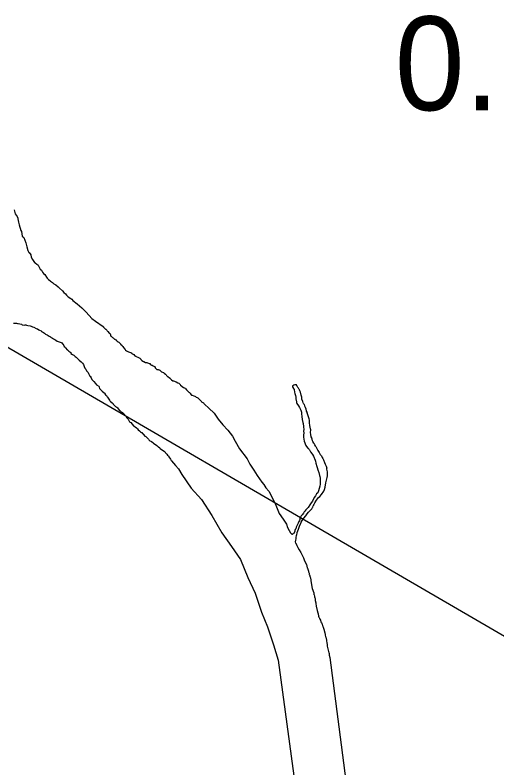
# Model space of a CAD drawing. Extents: x -939622 to -934222, y 1383701 to 1385301.
# Drawn here: x -936026.11 to -936019.6, y 1384130.95 to 1384141.12 of the extents above; entities that cross this region are included whole.
import ezdxf

# ---------------------------------------------------------------- set-up
doc = ezdxf.new("R2010")
doc.units = 0
for name, color, linetype in [('Level 22', 7, 'Continuous'), ('Level 25', 7, 'Continuous'), ('Level 9', 7, 'Continuous')]:
    doc.layers.add(name, color=color, linetype=linetype)

msp = doc.modelspace()

# ---------------------------------------------------------------- linework, layer by layer
at = {"layer": 'Level 22'}
msp.add_lwpolyline([(-936027.679, 1384137.488), (-936019.449, 1384132.696)], dxfattribs=at)
at = {"layer": 'Level 9'}
for points in [[(-936026.121, 1384138.485), (-936026.107, 1384138.434), (-936026.094, 1384138.417), (-936026.081, 1384138.396), (-936026.068, 1384138.373), (-936026.068, 1384138.364), (-936026.06, 1384138.322), (-936026.052, 1384138.286), (-936026.052, 1384138.283), (-936026.031, 1384138.206), (-936026.021, 1384138.194), (-936026.012, 1384138.131), (-936025.99, 1384138.111), (-936025.963, 1384138.04), (-936025.949, 1384137.989), (-936025.934, 1384137.936), (-936025.921, 1384137.912), (-936025.918, 1384137.912), (-936025.896, 1384137.88), (-936025.891, 1384137.847), (-936025.872, 1384137.815), (-936025.843, 1384137.777), (-936025.834, 1384137.772), (-936025.812, 1384137.751), (-936025.8, 1384137.743), (-936025.797, 1384137.74), (-936025.78, 1384137.714), (-936025.77, 1384137.687), (-936025.751, 1384137.673), (-936025.735, 1384137.646), (-936025.725, 1384137.629), (-936025.722, 1384137.626), (-936025.704, 1384137.612), (-936025.681, 1384137.577), (-936025.674, 1384137.562), (-936025.656, 1384137.548), (-936025.637, 1384137.533), (-936025.628, 1384137.525), (-936025.6, 1384137.505), (-936025.584, 1384137.487), (-936025.559, 1384137.473), (-936025.525, 1384137.448), (-936025.506, 1384137.428), (-936025.469, 1384137.393), (-936025.447, 1384137.37), (-936025.428, 1384137.353), (-936025.412, 1384137.335), (-936025.39, 1384137.312), (-936025.356, 1384137.287), (-936025.343, 1384137.278), (-936025.326, 1384137.263)], [(-936025.326, 1384137.263), (-936025.268, 1384137.217), (-936025.204, 1384137.162), (-936025.148, 1384137.103), (-936025.072, 1384137.018), (-936025.02, 1384136.985), (-936024.919, 1384136.909)], [(-936026.128, 1384136.957), (-936026.098, 1384136.956), (-936026.095, 1384136.956), (-936026.089, 1384136.956), (-936026.074, 1384136.951), (-936026.065, 1384136.951), (-936026.044, 1384136.949), (-936026.02, 1384136.941), (-936026.013, 1384136.935), (-936025.986, 1384136.93), (-936025.971, 1384136.934), (-936025.962, 1384136.935), (-936025.953, 1384136.929), (-936025.935, 1384136.924), (-936025.904, 1384136.919), (-936025.892, 1384136.917), (-936025.874, 1384136.905), (-936025.852, 1384136.9), (-936025.822, 1384136.884), (-936025.81, 1384136.881), (-936025.806, 1384136.878), (-936025.785, 1384136.867), (-936025.776, 1384136.861), (-936025.754, 1384136.853), (-936025.751, 1384136.844), (-936025.739, 1384136.839), (-936025.708, 1384136.819), (-936025.698, 1384136.808), (-936025.674, 1384136.797), (-936025.646, 1384136.78), (-936025.63, 1384136.772), (-936025.627, 1384136.769), (-936025.63, 1384136.769), (-936025.603, 1384136.755), (-936025.587, 1384136.743), (-936025.569, 1384136.735), (-936025.556, 1384136.727), (-936025.541, 1384136.715), (-936025.525, 1384136.71), (-936025.483, 1384136.694), (-936025.477, 1384136.691), (-936025.467, 1384136.679), (-936025.461, 1384136.671), (-936025.448, 1384136.656), (-936025.444, 1384136.641), (-936025.432, 1384136.633), (-936025.425, 1384136.621), (-936025.403, 1384136.595), (-936025.4, 1384136.595), (-936025.381, 1384136.578), (-936025.353, 1384136.558), (-936025.353, 1384136.546), (-936025.331, 1384136.535), (-936025.325, 1384136.529), (-936025.313, 1384136.524), (-936025.297, 1384136.506), (-936025.284, 1384136.495), (-936025.275, 1384136.489), (-936025.247, 1384136.46), (-936025.244, 1384136.457), (-936025.213, 1384136.435), (-936025.206, 1384136.426), (-936025.197, 1384136.414), (-936025.184, 1384136.397), (-936025.174, 1384136.37), (-936025.164, 1384136.346), (-936025.151, 1384136.335), (-936025.141, 1384136.311), (-936025.122, 1384136.291), (-936025.115, 1384136.276), (-936025.096, 1384136.241), (-936025.09, 1384136.241), (-936025.09, 1384136.232), (-936025.08, 1384136.218), (-936025.07, 1384136.197), (-936025.06, 1384136.185), (-936025.045, 1384136.168), (-936025.022, 1384136.139), (-936025.007, 1384136.124), (-936024.979, 1384136.105), (-936024.972, 1384136.096), (-936024.972, 1384136.093), (-936024.968, 1384136.075), (-936024.956, 1384136.06), (-936024.934, 1384136.037), (-936024.906, 1384136.014), (-936024.899, 1384136.012), (-936024.886, 1384135.988), (-936024.874, 1384135.977), (-936024.864, 1384135.962), (-936024.861, 1384135.956), (-936024.842, 1384135.93), (-936024.835, 1384135.918), (-936024.829, 1384135.912), (-936024.822, 1384135.904), (-936024.797, 1384135.881)], [(-936024.919, 1384136.909), (-936024.912, 1384136.906), (-936024.912, 1384136.903), (-936024.887, 1384136.877), (-936024.884, 1384136.877), (-936024.868, 1384136.86), (-936024.865, 1384136.854), (-936024.855, 1384136.842), (-936024.836, 1384136.819), (-936024.83, 1384136.819), (-936024.824, 1384136.81), (-936024.813, 1384136.781), (-936024.807, 1384136.778), (-936024.794, 1384136.763), (-936024.785, 1384136.758), (-936024.766, 1384136.741), (-936024.76, 1384136.741), (-936024.757, 1384136.735), (-936024.745, 1384136.729), (-936024.742, 1384136.727), (-936024.729, 1384136.712), (-936024.717, 1384136.704), (-936024.708, 1384136.701), (-936024.685, 1384136.675), (-936024.685, 1384136.672), (-936024.667, 1384136.658), (-936024.666, 1384136.655), (-936024.654, 1384136.643), (-936024.644, 1384136.626), (-936024.638, 1384136.623), (-936024.638, 1384136.626), (-936024.635, 1384136.614), (-936024.632, 1384136.614), (-936024.631, 1384136.611), (-936024.628, 1384136.608), (-936024.616, 1384136.591), (-936024.603, 1384136.582), (-936024.575, 1384136.568), (-936024.548, 1384136.56), (-936024.545, 1384136.558), (-936024.533, 1384136.549), (-936024.529, 1384136.543), (-936024.523, 1384136.541), (-936024.514, 1384136.538), (-936024.502, 1384136.532), (-936024.498, 1384136.524), (-936024.477, 1384136.512), (-936024.471, 1384136.507), (-936024.452, 1384136.495), (-936024.434, 1384136.487), (-936024.424, 1384136.485), (-936024.412, 1384136.47), (-936024.409, 1384136.467), (-936024.396, 1384136.453), (-936024.374, 1384136.439), (-936024.368, 1384136.436), (-936024.347, 1384136.425), (-936024.329, 1384136.423), (-936024.298, 1384136.409), (-936024.286, 1384136.409), (-936024.283, 1384136.404), (-936024.273, 1384136.395), (-936024.27, 1384136.395), (-936024.264, 1384136.389), (-936024.258, 1384136.39), (-936024.243, 1384136.381), (-936024.227, 1384136.37), (-936024.217, 1384136.355), (-936024.217, 1384136.352), (-936024.198, 1384136.335), (-936024.195, 1384136.332), (-936024.183, 1384136.33), (-936024.174, 1384136.33), (-936024.165, 1384136.327), (-936024.162, 1384136.325), (-936024.153, 1384136.319), (-936024.146, 1384136.313), (-936024.14, 1384136.308), (-936024.131, 1384136.299), (-936024.106, 1384136.291), (-936024.103, 1384136.288), (-936024.094, 1384136.279), (-936024.078, 1384136.268), (-936024.069, 1384136.259), (-936024.062, 1384136.248), (-936024.053, 1384136.242), (-936024.044, 1384136.236)], [(-936024.044, 1384136.236), (-936024.025, 1384136.219), (-936024.019, 1384136.213), (-936024.019, 1384136.216), (-936024.012, 1384136.208), (-936023.997, 1384136.19), (-936023.978, 1384136.179), (-936023.969, 1384136.177), (-936023.957, 1384136.171), (-936023.938, 1384136.163), (-936023.932, 1384136.163), (-936023.911, 1384136.149), (-936023.896, 1384136.147), (-936023.886, 1384136.138), (-936023.883, 1384136.138), (-936023.883, 1384136.135), (-936023.876, 1384136.117), (-936023.833, 1384136.089), (-936023.818, 1384136.084), (-936023.817, 1384136.078), (-936023.811, 1384136.072), (-936023.808, 1384136.072), (-936023.795, 1384136.055), (-936023.789, 1384136.052), (-936023.773, 1384136.035), (-936023.764, 1384136.026), (-936023.755, 1384136.02), (-936023.748, 1384136.015), (-936023.748, 1384136.012), (-936023.742, 1384136.012), (-936023.742, 1384136.006), (-936023.726, 1384135.985), (-936023.717, 1384135.983), (-936023.696, 1384135.975), (-936023.683, 1384135.972), (-936023.683, 1384135.969), (-936023.674, 1384135.964), (-936023.671, 1384135.964), (-936023.662, 1384135.955), (-936023.646, 1384135.95), (-936023.646, 1384135.947), (-936023.637, 1384135.941), (-936023.625, 1384135.933), (-936023.606, 1384135.91), (-936023.6, 1384135.91), (-936023.59, 1384135.895), (-936023.571, 1384135.884), (-936023.562, 1384135.878), (-936023.559, 1384135.872), (-936023.549, 1384135.861), (-936023.549, 1384135.86)], [(-936022.347, 1384136.117), (-936022.36, 1384136.111), (-936022.362, 1384136.105), (-936022.362, 1384136.096), (-936022.355, 1384136.081), (-936022.352, 1384136.075), (-936022.345, 1384136.069), (-936022.342, 1384136.067), (-936022.342, 1384136.064), (-936022.342, 1384136.058), (-936022.334, 1384136.025), (-936022.332, 1384136.004), (-936022.322, 1384135.977), (-936022.318, 1384135.957), (-936022.316, 1384135.932), (-936022.311, 1384135.894), (-936022.307, 1384135.879), (-936022.304, 1384135.87), (-936022.284, 1384135.838), (-936022.27, 1384135.815), (-936022.26, 1384135.8), (-936022.25, 1384135.782), (-936022.243, 1384135.756), (-936022.241, 1384135.732), (-936022.239, 1384135.696), (-936022.231, 1384135.657), (-936022.223, 1384135.615), (-936022.219, 1384135.603), (-936022.213, 1384135.561), (-936022.213, 1384135.555), (-936022.208, 1384135.52), (-936022.213, 1384135.495), (-936022.211, 1384135.474), (-936022.215, 1384135.441), (-936022.214, 1384135.417), (-936022.21, 1384135.39), (-936022.205, 1384135.36), (-936022.198, 1384135.339), (-936022.191, 1384135.328), (-936022.183, 1384135.304), (-936022.174, 1384135.292), (-936022.157, 1384135.266), (-936022.148, 1384135.261), (-936022.141, 1384135.252), (-936022.135, 1384135.246), (-936022.125, 1384135.229), (-936022.118, 1384135.217), (-936022.115, 1384135.214), (-936022.105, 1384135.2), (-936022.095, 1384135.182), (-936022.079, 1384135.159), (-936022.058, 1384135.106), (-936022.054, 1384135.091), (-936022.046, 1384135.065), (-936022.035, 1384135.02), (-936022.031, 1384135.008), (-936022.02, 1384134.973), (-936022.006, 1384134.937), (-936021.998, 1384134.899), (-936021.992, 1384134.885)], [(-936022.291, 1384136.089), (-936022.294, 1384136.095), (-936022.299, 1384136.102), (-936022.305, 1384136.115), (-936022.311, 1384136.121), (-936022.322, 1384136.124), (-936022.333, 1384136.122), (-936022.347, 1384136.117)], [(-936022.256, 1384136.026), (-936022.263, 1384136.044), (-936022.269, 1384136.056), (-936022.273, 1384136.059), (-936022.28, 1384136.076), (-936022.291, 1384136.089)], [(-936022.206, 1384135.856), (-936022.21, 1384135.866), (-936022.214, 1384135.872), (-936022.22, 1384135.881), (-936022.224, 1384135.896), (-936022.234, 1384135.922), (-936022.235, 1384135.925), (-936022.236, 1384135.955), (-936022.244, 1384135.985), (-936022.256, 1384136.026)], [(-936024.797, 1384135.881), (-936024.782, 1384135.866), (-936024.782, 1384135.863), (-936024.769, 1384135.849), (-936024.75, 1384135.832), (-936024.741, 1384135.826), (-936024.735, 1384135.823), (-936024.722, 1384135.812), (-936024.722, 1384135.803), (-936024.694, 1384135.774), (-936024.688, 1384135.774), (-936024.681, 1384135.762), (-936024.662, 1384135.748), (-936024.659, 1384135.748), (-936024.641, 1384135.731), (-936024.628, 1384135.72), (-936024.628, 1384135.717), (-936024.622, 1384135.711), (-936024.612, 1384135.699), (-936024.609, 1384135.69), (-936024.599, 1384135.676), (-936024.583, 1384135.661), (-936024.583, 1384135.658), (-936024.561, 1384135.623), (-936024.545, 1384135.615), (-936024.507, 1384135.568), (-936024.498, 1384135.566), (-936024.488, 1384135.554), (-936024.47, 1384135.543), (-936024.457, 1384135.528), (-936024.445, 1384135.517), (-936024.429, 1384135.502), (-936024.413, 1384135.488), (-936024.401, 1384135.48), (-936024.398, 1384135.477), (-936024.382, 1384135.459), (-936024.376, 1384135.457), (-936024.376, 1384135.451), (-936024.354, 1384135.431), (-936024.344, 1384135.425), (-936024.316, 1384135.396), (-936024.316, 1384135.399), (-936024.307, 1384135.387), (-936024.3, 1384135.382), (-936024.288, 1384135.367), (-936024.276, 1384135.362), (-936024.266, 1384135.356), (-936024.248, 1384135.345), (-936024.248, 1384135.342), (-936024.238, 1384135.333), (-936024.223, 1384135.322), (-936024.214, 1384135.319), (-936024.192, 1384135.305), (-936024.179, 1384135.291), (-936024.17, 1384135.285), (-936024.154, 1384135.274), (-936024.148, 1384135.265), (-936024.117, 1384135.239), (-936024.095, 1384135.228), (-936024.083, 1384135.214), (-936024.082, 1384135.211), (-936024.057, 1384135.188), (-936024.051, 1384135.173), (-936024.038, 1384135.164), (-936024.032, 1384135.15), (-936024.009, 1384135.117), (-936024, 1384135.103), (-936023.994, 1384135.095)], [(-936023.549, 1384135.86), (-936023.49, 1384135.81), (-936023.421, 1384135.739), (-936023.367, 1384135.658), (-936023.305, 1384135.583), (-936023.237, 1384135.511)], [(-936022.206, 1384135.856), (-936022.199, 1384135.838), (-936022.192, 1384135.82), (-936022.184, 1384135.797), (-936022.177, 1384135.767), (-936022.166, 1384135.745)], [(-936022.049, 1384135.291), (-936022.061, 1384135.311), (-936022.071, 1384135.329), (-936022.077, 1384135.337), (-936022.087, 1384135.358), (-936022.091, 1384135.367), (-936022.098, 1384135.387), (-936022.102, 1384135.402), (-936022.102, 1384135.408), (-936022.109, 1384135.42), (-936022.114, 1384135.453), (-936022.119, 1384135.48), (-936022.117, 1384135.513), (-936022.121, 1384135.528), (-936022.123, 1384135.549), (-936022.127, 1384135.573), (-936022.132, 1384135.608), (-936022.134, 1384135.635), (-936022.134, 1384135.648), (-936022.138, 1384135.665), (-936022.146, 1384135.692), (-936022.156, 1384135.716), (-936022.16, 1384135.73), (-936022.166, 1384135.745)], [(-936023.237, 1384135.511), (-936023.233, 1384135.508)], [(-936023.237, 1384135.511), (-936023.171, 1384135.43), (-936023.135, 1384135.362), (-936023.076, 1384135.26), (-936022.977, 1384135.123), (-936022.939, 1384135.052), (-936022.884, 1384134.971), (-936022.839, 1384134.898), (-936022.777, 1384134.808)], [(-936022.049, 1384135.291), (-936022.034, 1384135.264), (-936022.019, 1384135.235), (-936022.005, 1384135.208), (-936021.989, 1384135.184), (-936021.973, 1384135.164), (-936021.961, 1384135.141)], [(-936023.994, 1384135.095), (-936023.942, 1384135.035), (-936023.901, 1384134.988), (-936023.856, 1384134.913)], [(-936021.961, 1384135.141), (-936021.952, 1384135.127), (-936021.946, 1384135.111), (-936021.931, 1384135.076), (-936021.923, 1384135.05), (-936021.91, 1384135.025), (-936021.901, 1384134.999)], [(-936022.317, 1384133.984), (-936022.321, 1384134.002), (-936022.316, 1384134.024), (-936022.314, 1384134.042), (-936022.312, 1384134.06), (-936022.308, 1384134.087), (-936022.306, 1384134.1), (-936022.301, 1384134.121), (-936022.301, 1384134.127), (-936022.291, 1384134.149), (-936022.28, 1384134.173), (-936022.278, 1384134.189), (-936022.27, 1384134.213), (-936022.252, 1384134.254), (-936022.246, 1384134.266), (-936022.233, 1384134.291), (-936022.208, 1384134.322), (-936022.182, 1384134.354), (-936022.166, 1384134.382), (-936022.149, 1384134.401), (-936022.121, 1384134.43), (-936022.104, 1384134.449), (-936022.093, 1384134.468), (-936022.09, 1384134.471), (-936022.082, 1384134.487), (-936022.076, 1384134.496), (-936022.074, 1384134.508), (-936022.071, 1384134.511), (-936022.063, 1384134.53), (-936022.038, 1384134.567), (-936022.01, 1384134.599), (-936021.996, 1384134.615), (-936021.973, 1384134.641), (-936021.94, 1384134.688), (-936021.932, 1384134.709), (-936021.922, 1384134.743), (-936021.913, 1384134.798), (-936021.909, 1384134.819), (-936021.894, 1384134.871), (-936021.889, 1384134.896), (-936021.892, 1384134.95), (-936021.9, 1384134.986), (-936021.901, 1384134.999)], [(-936023.856, 1384134.913), (-936023.731, 1384134.729), (-936023.591, 1384134.576), (-936023.45, 1384134.359), (-936023.316, 1384134.124), (-936023.185, 1384133.94), (-936023.066, 1384133.765), (-936022.965, 1384133.519), (-936022.868, 1384133.31), (-936022.782, 1384133.054), (-936022.701, 1384132.853), (-936022.618, 1384132.61), (-936022.556, 1384132.404), (-936022.075, 1384128.847)], [(-936022.777, 1384134.808), (-936022.75, 1384134.777), (-936022.721, 1384134.732), (-936022.681, 1384134.685), (-936022.638, 1384134.602), (-936022.589, 1384134.496), (-936022.544, 1384134.387), (-936022.487, 1384134.309), (-936022.445, 1384134.243)], [(-936021.992, 1384134.885), (-936021.989, 1384134.863), (-936021.989, 1384134.841), (-936021.988, 1384134.812), (-936021.991, 1384134.78), (-936021.996, 1384134.753), (-936022.003, 1384134.722), (-936022.01, 1384134.692), (-936022.022, 1384134.664)], [(-936022.022, 1384134.664), (-936022.037, 1384134.649), (-936022.051, 1384134.624), (-936022.07, 1384134.602), (-936022.092, 1384134.552), (-936022.111, 1384134.527), (-936022.128, 1384134.502), (-936022.153, 1384134.467), (-936022.181, 1384134.433), (-936022.195, 1384134.417), (-936022.206, 1384134.407), (-936022.215, 1384134.391), (-936022.234, 1384134.366), (-936022.246, 1384134.353)], [(-936022.246, 1384134.353), (-936022.254, 1384134.336), (-936022.262, 1384134.318), (-936022.266, 1384134.305), (-936022.27, 1384134.292), (-936022.276, 1384134.278)], [(-936022.445, 1384134.243), (-936022.429, 1384134.194), (-936022.407, 1384134.156), (-936022.389, 1384134.123)], [(-936022.288, 1384134.254), (-936022.298, 1384134.227), (-936022.304, 1384134.217), (-936022.312, 1384134.202), (-936022.316, 1384134.18), (-936022.325, 1384134.168), (-936022.33, 1384134.155), (-936022.332, 1384134.14), (-936022.349, 1384134.112), (-936022.357, 1384134.109)], [(-936022.276, 1384134.278), (-936022.28, 1384134.27), (-936022.288, 1384134.254)], [(-936022.389, 1384134.123), (-936022.381, 1384134.114), (-936022.377, 1384134.11), (-936022.371, 1384134.108), (-936022.367, 1384134.108), (-936022.362, 1384134.107), (-936022.357, 1384134.109)], [(-936022.317, 1384133.984), (-936022.304, 1384133.952), (-936022.291, 1384133.927), (-936022.272, 1384133.896), (-936022.251, 1384133.86), (-936022.233, 1384133.824), (-936022.215, 1384133.785), (-936022.202, 1384133.744), (-936022.176, 1384133.694), (-936022.165, 1384133.653)], [(-936022.165, 1384133.653), (-936022.162, 1384133.648), (-936022.152, 1384133.619), (-936022.148, 1384133.604), (-936022.145, 1384133.598), (-936022.141, 1384133.589), (-936022.138, 1384133.58), (-936022.138, 1384133.574), (-936022.137, 1384133.562), (-936022.134, 1384133.556), (-936022.13, 1384133.544), (-936022.127, 1384133.541), (-936022.127, 1384133.538), (-936022.123, 1384133.526), (-936022.12, 1384133.515), (-936022.12, 1384133.514)], [(-936022.12, 1384133.514), (-936022.11, 1384133.45), (-936022.098, 1384133.374), (-936022.075, 1384133.312)], [(-936022.077, 1384133.312), (-936022.075, 1384133.312), (-936022.074, 1384133.303), (-936022.074, 1384133.291), (-936022.071, 1384133.288), (-936022.071, 1384133.285), (-936022.067, 1384133.27), (-936022.064, 1384133.261), (-936022.066, 1384133.252), (-936022.063, 1384133.249), (-936022.059, 1384133.228), (-936022.058, 1384133.213), (-936022.055, 1384133.21), (-936022.048, 1384133.18), (-936022.048, 1384133.171), (-936022.043, 1384133.135), (-936022.028, 1384133.076), (-936022.028, 1384133.073), (-936022.021, 1384133.043), (-936022.017, 1384133.031), (-936022.01, 1384132.998), (-936022.006, 1384132.986), (-936022.003, 1384132.981), (-936021.997, 1384132.972), (-936021.996, 1384132.957), (-936021.983, 1384132.942), (-936021.979, 1384132.921), (-936021.976, 1384132.912), (-936021.973, 1384132.913), (-936021.969, 1384132.901), (-936021.966, 1384132.895), (-936021.963, 1384132.892), (-936021.959, 1384132.871), (-936021.952, 1384132.856), (-936021.949, 1384132.853), (-936021.949, 1384132.85), (-936021.939, 1384132.821), (-936021.928, 1384132.773), (-936021.925, 1384132.77), (-936021.924, 1384132.761), (-936021.92, 1384132.74), (-936021.917, 1384132.725), (-936021.913, 1384132.704), (-936021.91, 1384132.705), (-936021.909, 1384132.699), (-936021.905, 1384132.669), (-936021.902, 1384132.666)], [(-936021.902, 1384132.666), (-936021.902, 1384132.66), (-936021.901, 1384132.642), (-936021.897, 1384132.612), (-936021.893, 1384132.597), (-936021.893, 1384132.591), (-936021.885, 1384132.555), (-936021.881, 1384132.54), (-936021.878, 1384132.522), (-936021.875, 1384132.522), (-936021.874, 1384132.501), (-936021.87, 1384132.498), (-936021.867, 1384132.481), (-936021.866, 1384132.472), (-936021.86, 1384132.442), (-936021.397, 1384128.867)]]:
    msp.add_lwpolyline(points, dxfattribs=at)

# ---------------------------------------------------------------- texts
at = {"layer": 'Level 25'}
msp.add_text('0.0', height=1.2672, dxfattribs=at).set_placement((-936020.983, 1384139.832))

doc.saveas('drawing.dxf')
